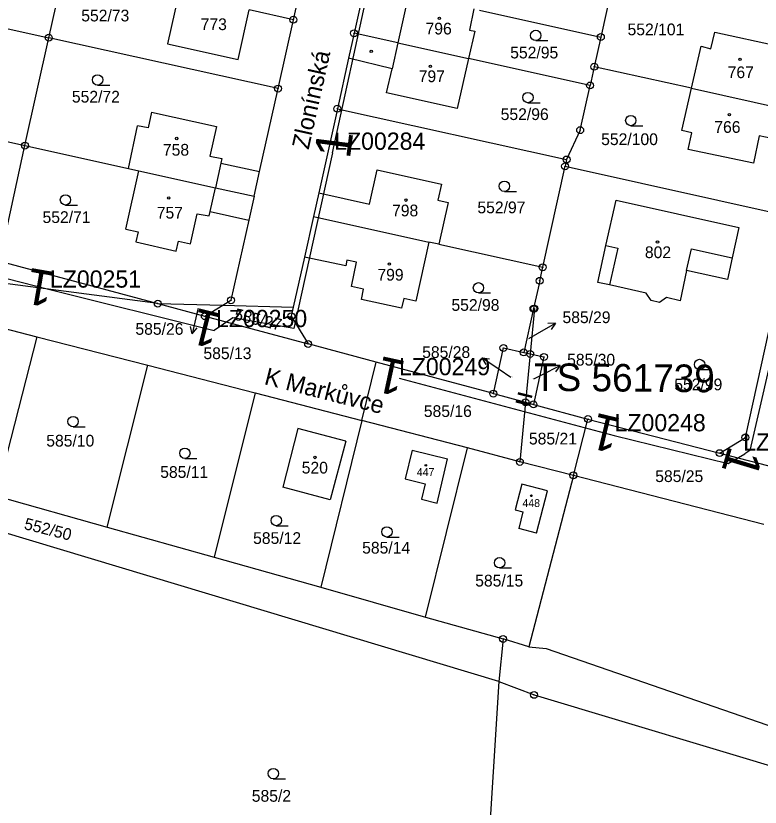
# Model space of a CAD drawing. Extents: x -738131 to -734179, y -1033447 to -1030078.
# Drawn here: x -735672.2 to -735564.5, y -1032166.9 to -1032052.3 of the extents above; entities that cross this region are included whole.
import ezdxf

# ---------------------------------------------------------------- set-up
doc = ezdxf.new("R2010")
doc.units = 0
for name, color, linetype in [('ftf_2010', 7, 'Continuous'), ('ftf_3010', 7, 'Continuous'), ('ftf_3010_ftf_3010_gtda_3015_gtda_3015_1', 7, 'Continuous'), ('ftf_3160', 7, 'Continuous'), ('ftf_3160_ftf_3160_gtda_3165_gtda_3165_1', 7, 'Continuous'), ('ftf_nu', 7, 'Continuous'), ('Vrstva 1', 7, 'Continuous'), ('Vrstva 2', 7, 'Continuous'), ('Vrstva 3', 7, 'Continuous'), ('Vrstva 4', 7, 'Continuous'), ('Vrstva 5', 7, 'Continuous'), ('Vrstva 7', 7, 'Continuous'), ('Vrstva 8', 7, 'Continuous')]:
    doc.layers.add(name, color=color, linetype=linetype)

msp = doc.modelspace()

# ---------------------------------------------------------------- linework, layer by layer
at = {"layer": 'ftf_2010'}
for points in [[(-735626.37, -1032072.12), (-735621.24, -1032048.4)], [(-735626.37, -1032072.12), (-735631.98, -1032097.59), (-735640.81, -1032096.03), (-735643.51, -1032097.87)], [(-735557.79, -1032079.84), (-735565.96, -1032115.27), (-735566.66, -1032115.75)], [(-735693.16, -1032085.29), (-735667.52, -1032091.88)], [(-735667.52, -1032091.88), (-735643.51, -1032097.87)], [(-735616.72, -1032104.78), (-735585.62, -1032113.06)], [(-735585.62, -1032113.06), (-735569.08, -1032117.11), (-735566.66, -1032115.75)]]:
    msp.add_lwpolyline(points, dxfattribs=at)
at = {"layer": 'Vrstva 1'}
for points in [[(-735667.46, -1032055.44), (-735665.25, -1032045.49)], [(-735632.05, -1032052.82), (-735630.49, -1032045.81)], [(-735700.64, -1032048.08), (-735667.46, -1032055.44)], [(-735621.7, -1032047.76), (-735623.26, -1032054.79)], [(-735585.97, -1032048.3), (-735587.53, -1032055.33)], [(-735648.66, -1032049.15), (-735650.26, -1032056.31)], [(-735640.02, -1032058.6), (-735638.43, -1032051.41)], [(-735632.05, -1032052.82), (-735638.43, -1032051.41)], [(-735605.94, -1032051.25), (-735606.54, -1032054.35)], [(-735605.12, -1032051.43), (-735587.53, -1032055.33)], [(-735634.27, -1032062.8), (-735632.05, -1032052.82)], [(-735605.79, -1032054.5), (-735606.67, -1032058.46)], [(-735606.54, -1032054.35), (-735605.79, -1032054.5)], [(-735670.92, -1032071.06), (-735667.46, -1032055.44)], [(-735634.27, -1032062.8), (-735667.46, -1032055.44)], [(-735623.26, -1032054.79), (-735624.06, -1032058.4)], [(-735616.92, -1032056.19), (-735623.26, -1032054.79)], [(-735587.53, -1032055.33), (-735588.48, -1032059.64)], [(-735571.61, -1032057.03), (-735571.01, -1032054.61)], [(-735571.01, -1032054.61), (-735561.72, -1032056.68)], [(-735650.26, -1032056.31), (-735640.02, -1032058.6)], [(-735616.92, -1032056.19), (-735606.67, -1032058.46)], [(-735574.41, -1032062.76), (-735573.02, -1032056.64)], [(-735573.02, -1032056.64), (-735571.61, -1032057.03)], [(-735624.06, -1032058.4), (-735625.68, -1032065.72)], [(-735617.76, -1032059.92), (-735624.06, -1032058.4)], [(-735606.67, -1032058.46), (-735608.32, -1032065.67)], [(-735589.08, -1032062.35), (-735606.67, -1032058.46)], [(-735618.54, -1032063.4), (-735617.76, -1032059.92)], [(-735588.48, -1032059.64), (-735589.08, -1032062.35)], [(-735574.41, -1032062.76), (-735588.48, -1032059.64)], [(-735590.52, -1032068.83), (-735589.08, -1032062.35)], [(-735636.94, -1032074.83), (-735634.27, -1032062.8)], [(-735608.32, -1032065.67), (-735618.54, -1032063.4)], [(-735575.81, -1032068.88), (-735574.41, -1032062.76)], [(-735574.41, -1032062.76), (-735556.27, -1032066.78)], [(-735625.68, -1032065.72), (-735628.38, -1032077.9)], [(-735625.68, -1032065.72), (-735592.49, -1032073.08)], [(-735652.58, -1032066.21), (-735653.08, -1032068.51)], [(-735652.58, -1032066.21), (-735643.16, -1032068.28)], [(-735685.9, -1032067.74), (-735670.92, -1032071.06)], [(-735655.94, -1032074.38), (-735654.6, -1032068.18)], [(-735653.08, -1032068.51), (-735654.6, -1032068.18)], [(-735643.16, -1032068.28), (-735644.15, -1032072.59)], [(-735590.52, -1032068.83), (-735592.49, -1032073.08)], [(-735574.33, -1032069.23), (-735575.81, -1032068.88)], [(-735574.89, -1032071.63), (-735574.33, -1032069.23)], [(-735564.58, -1032069.63), (-735565.44, -1032073.61)], [(-735562.77, -1032070.02), (-735564.58, -1032069.63)], [(-735674.62, -1032087.8), (-735670.92, -1032071.06)], [(-735670.92, -1032071.06), (-735655.94, -1032074.38)], [(-735565.44, -1032073.61), (-735574.89, -1032071.63)], [(-735644.15, -1032072.59), (-735642.39, -1032072.95)], [(-735642.39, -1032072.95), (-735642.55, -1032073.59)], [(-735642.55, -1032073.59), (-735636.94, -1032074.83)], [(-735595.95, -1032088.7), (-735592.7, -1032074.06)], [(-735592.49, -1032073.08), (-735592.7, -1032074.06)], [(-735592.7, -1032074.06), (-735559.52, -1032081.44)], [(-735656.29, -1032083.19), (-735654.44, -1032074.71)], [(-735655.94, -1032074.38), (-735654.44, -1032074.71)], [(-735654.44, -1032074.71), (-735643.33, -1032077.17)], [(-735637.74, -1032078.41), (-735636.94, -1032074.83)], [(-735621.04, -1032079.55), (-735619.92, -1032074.58)], [(-735619.92, -1032074.58), (-735610.6, -1032076.66)], [(-735643.33, -1032077.17), (-735637.74, -1032078.41)], [(-735610.6, -1032076.66), (-735611.11, -1032078.96)], [(-735637.74, -1032078.41), (-735638.51, -1032081.87)], [(-735628.38, -1032077.9), (-735629.14, -1032081.33)], [(-735628.38, -1032077.9), (-735621.04, -1032079.55)], [(-735611.11, -1032078.96), (-735609.64, -1032079.3)], [(-735609.64, -1032079.3), (-735610.97, -1032085.36)], [(-735586.79, -1032085.54), (-735585.32, -1032078.98)], [(-735585.32, -1032078.98), (-735567.53, -1032082.93)], [(-735646.93, -1032085.29), (-735645.97, -1032080.93)], [(-735645.97, -1032080.93), (-735644.23, -1032081.25)], [(-735644.23, -1032081.25), (-735644.08, -1032080.63)], [(-735644.08, -1032080.63), (-735638.51, -1032081.87)], [(-735638.51, -1032081.87), (-735641.09, -1032093.48)], [(-735629.14, -1032081.33), (-735630.45, -1032087.23)], [(-735629.14, -1032081.33), (-735612.43, -1032085.04)], [(-735656.29, -1032083.19), (-735654.53, -1032083.58)], [(-735567.53, -1032082.93), (-735568.52, -1032087.32)], [(-735654.53, -1032083.58), (-735654.85, -1032085.03)], [(-735654.85, -1032085.03), (-735649, -1032086.38)], [(-735649, -1032086.38), (-735648.69, -1032084.91)], [(-735648.69, -1032084.91), (-735646.93, -1032085.29)], [(-735612.43, -1032085.04), (-735614.32, -1032093.61)], [(-735610.97, -1032085.36), (-735612.43, -1032085.04)], [(-735610.97, -1032085.36), (-735595.95, -1032088.7)], [(-735587.98, -1032090.89), (-735586.79, -1032085.54)], [(-735651.68, -1032093.96), (-735699.65, -1032087.65)], [(-735674.62, -1032087.8), (-735651.68, -1032093.96)], [(-735630.45, -1032087.23), (-735632.06, -1032094.48)], [(-735624.45, -1032088.49), (-735630.45, -1032087.23)], [(-735624.29, -1032087.69), (-735624.45, -1032088.49)], [(-735622.93, -1032087.97), (-735624.29, -1032087.69)], [(-735568.52, -1032087.32), (-735569.21, -1032090.49)], [(-735623.65, -1032091.49), (-735622.93, -1032087.97)], [(-735596.38, -1032090.66), (-735595.95, -1032088.7)], [(-735575.1, -1032089.15), (-735576.05, -1032093.56)], [(-735569.21, -1032090.49), (-735575.1, -1032089.15)], [(-735596.38, -1032090.66), (-735597.28, -1032094.69)], [(-735586.28, -1032091.24), (-735587.98, -1032090.89)], [(-735580.94, -1032092.45), (-735586.28, -1032091.24)], [(-735621.87, -1032091.89), (-735623.65, -1032091.49)], [(-735622.2, -1032093.35), (-735621.87, -1032091.89)], [(-735642.28, -1032094.21), (-735641.09, -1032093.48)], [(-735616.39, -1032094.63), (-735622.2, -1032093.35)], [(-735616.06, -1032093.2), (-735616.39, -1032094.63)], [(-735614.32, -1032093.61), (-735616.06, -1032093.2)], [(-735580.25, -1032093.51), (-735580.94, -1032092.45)], [(-735579.02, -1032093.79), (-735580.25, -1032093.51)], [(-735578.04, -1032093.1), (-735579.02, -1032093.79)], [(-735576.05, -1032093.56), (-735578.04, -1032093.1)], [(-735685.6, -1032094.54), (-735669.19, -1032098.77)], [(-735651.68, -1032093.96), (-735644.87, -1032095.79)], [(-735651.68, -1032093.96), (-735642.28, -1032094.21)], [(-735644.87, -1032095.79), (-735642.28, -1032094.21)], [(-735642.28, -1032094.21), (-735632.06, -1032094.48)], [(-735632.06, -1032094.48), (-735632.35, -1032095.79)], [(-735597.28, -1032094.69), (-735598.69, -1032101.04)], [(-735597.14, -1032094.69), (-735597.76, -1032101.25)], [(-735597.28, -1032094.69), (-735597.14, -1032094.69)], [(-735644.87, -1032095.79), (-735629.91, -1032099.81)], [(-735632.35, -1032095.79), (-735629.91, -1032099.81)], [(-735566.6, -1032113.36), (-735563.2, -1032098.02)], [(-735669.19, -1032098.77), (-735675.12, -1032121.83)], [(-735669.19, -1032098.77), (-735653.13, -1032102.9)], [(-735620.07, -1032102.45), (-735629.91, -1032099.81)], [(-735603.08, -1032107.01), (-735601.63, -1032100.39)], [(-735601.63, -1032100.39), (-735598.69, -1032101.04)], [(-735598.69, -1032101.04), (-735597.76, -1032101.25)], [(-735597.76, -1032101.25), (-735598.43, -1032108.26)], [(-735597.76, -1032101.25), (-735595.77, -1032101.69)], [(-735622.15, -1032110.88), (-735620.07, -1032102.45)], [(-735603.08, -1032107.01), (-735620.07, -1032102.45)], [(-735595.77, -1032101.69), (-735597.28, -1032108.57)], [(-735659, -1032126.36), (-735653.13, -1032102.9)], [(-735653.13, -1032102.9), (-735637.59, -1032106.9)], [(-735637.59, -1032106.9), (-735643.51, -1032130.71)], [(-735637.59, -1032106.9), (-735622.15, -1032110.88)], [(-735603.08, -1032107.01), (-735598.43, -1032108.26)], [(-735598.43, -1032108.26), (-735599.25, -1032116.9)], [(-735598.43, -1032108.26), (-735597.28, -1032108.57)], [(-735597.28, -1032108.57), (-735589.39, -1032110.69)], [(-735591.5, -1032118.85), (-735589.39, -1032110.69)], [(-735589.39, -1032110.69), (-735570.32, -1032115.63)], [(-735622.15, -1032110.88), (-735628.07, -1032135.04)], [(-735606.83, -1032114.87), (-735622.15, -1032110.88)], [(-735631.41, -1032112.06), (-735633.57, -1032120.58)], [(-735624.44, -1032113.89), (-735631.41, -1032112.06)], [(-735624.44, -1032113.89), (-735626.7, -1032122.4)], [(-735570.32, -1032115.63), (-735566.6, -1032113.36)], [(-735614.85, -1032115.18), (-735615.85, -1032119.38)], [(-735614.85, -1032115.18), (-735609.71, -1032116.45)], [(-735612.94, -1032139.39), (-735606.83, -1032114.87)], [(-735599.25, -1032116.9), (-735606.83, -1032114.87)], [(-735611.24, -1032122.86), (-735609.71, -1032116.45)], [(-735570.32, -1032115.63), (-735561.9, -1032117.81)], [(-735591.5, -1032118.85), (-735599.25, -1032116.9)], [(-735615.85, -1032119.38), (-735612.97, -1032120.07)], [(-735591.5, -1032118.85), (-735597.93, -1032143.7)], [(-735563.91, -1032125.97), (-735591.5, -1032118.85)], [(-735626.7, -1032122.4), (-735633.57, -1032120.58)], [(-735612.97, -1032120.07), (-735613.51, -1032122.32)], [(-735598.98, -1032120.12), (-735599.94, -1032123.85)], [(-735595.23, -1032121.09), (-735598.98, -1032120.12)], [(-735596.82, -1032127.24), (-735595.23, -1032121.09)], [(-735675.12, -1032121.83), (-735659, -1032126.36)], [(-735613.51, -1032122.32), (-735611.24, -1032122.86)], [(-735599.94, -1032123.85), (-735598.8, -1032124.14)], [(-735598.8, -1032124.14), (-735599.42, -1032126.57)], [(-735659, -1032126.36), (-735643.51, -1032130.71)], [(-735596.82, -1032127.24), (-735599.42, -1032126.57)], [(-735602.28, -1032148.72), (-735674.28, -1032127.04)], [(-735643.51, -1032130.71), (-735628.07, -1032135.04)], [(-735628.07, -1032135.04), (-735612.94, -1032139.39)], [(-735612.94, -1032139.39), (-735601.69, -1032142.55)], [(-735601.69, -1032142.55), (-735602.28, -1032148.72)], [(-735597.93, -1032143.7), (-735601.69, -1032142.55)], [(-735597.93, -1032143.7), (-735595.43, -1032143.92)], [(-735595.43, -1032143.92), (-735537.79, -1032163.9)], [(-735602.28, -1032148.72), (-735605.61, -1032201.84)], [(-735602.28, -1032148.72), (-735597.2, -1032150.66)], [(-735597.2, -1032150.66), (-735558.62, -1032162.27)]]:
    msp.add_lwpolyline(points, dxfattribs=at)
at = {"layer": 'Vrstva 3'}
for p, q in [((-735596.95, -1032055.84), (-735595.2, -1032055.84)), ((-735660.39, -1032062.3), (-735658.64, -1032062.3)), ((-735598.08, -1032064.85), (-735596.33, -1032064.85)), ((-735583.19, -1032068.18), (-735581.44, -1032068.18)), ((-735601.5, -1032077.71), (-735599.75, -1032077.71)), ((-735665.05, -1032079.68), (-735663.3, -1032079.68)), ((-735605.25, -1032092.42), (-735603.5, -1032092.42)), ((-735573.23, -1032103.53), (-735571.48, -1032103.53)), ((-735663.95, -1032111.81), (-735662.2, -1032111.81)), ((-735647.76, -1032116.4), (-735646.01, -1032116.4)), ((-735634.53, -1032126.15), (-735632.78, -1032126.15)), ((-735618.5, -1032127.79), (-735616.75, -1032127.79)), ((-735602.19, -1032132.26), (-735600.44, -1032132.26)), ((-735634.95, -1032162.82), (-735633.2, -1032162.82))]:
    msp.add_line(p, q, dxfattribs=at)
for centre in [(-735596.95, -1032055.09), (-735660.39, -1032061.55), (-735598.08, -1032064.1), (-735583.19, -1032067.43), (-735601.5, -1032076.96), (-735665.05, -1032078.93), (-735605.25, -1032091.67), (-735573.23, -1032102.78), (-735663.95, -1032111.06), (-735647.76, -1032115.65), (-735634.53, -1032125.4), (-735618.5, -1032127.04), (-735602.19, -1032131.51), (-735634.95, -1032162.07)]:
    msp.add_circle(centre, 0.75, dxfattribs=at)
at = {"layer": 'Vrstva 4'}
for points in [[(-735615.36, -1032049.17), (-735616.92, -1032056.19)], [(-735616.92, -1032056.19), (-735617.76, -1032059.92)], [(-735642.55, -1032073.59), (-735643.33, -1032077.17)], [(-735644.08, -1032080.63), (-735643.33, -1032077.17)], [(-735586.79, -1032085.54), (-735585.07, -1032085.95)], [(-735585.07, -1032085.95), (-735586.28, -1032091.24)], [(-735575.1, -1032089.15), (-735574.38, -1032086.04)], [(-735574.38, -1032086.04), (-735568.52, -1032087.32)]]:
    msp.add_lwpolyline(points, dxfattribs=at)
at = {"layer": 'Vrstva 5'}
for centre, radius in [((-735610.9, -1032052.62), 0.175), ((-735620.78, -1032057.4), 0.175), ((-735567.36, -1032058.57), 0.175), ((-735612.21, -1032059.58), 0.175), ((-735568.92, -1032066.57), 0.175), ((-735648.93, -1032070.04), 0.175), ((-735650.09, -1032078.65), 0.175), ((-735615.75, -1032078.97), 0.175), ((-735579.32, -1032085.05), 0.175), ((-735618.14, -1032088.24), 0.175), ((-735628.92, -1032116.26), 0.175), ((-735612.87, -1032117.39), 0.117), ((-735597.59, -1032121.81), 0.117)]:
    msp.add_circle(centre, radius, dxfattribs=at)
at = {"layer": 'Vrstva 7'}
for p, q in [((-735646.01, -1032095.42), (-735646.69, -1032098.34)), ((-735596.69, -1032098.28), (-735594.08, -1032096.79)), ((-735594.08, -1032096.79), (-735595.2, -1032096.85)), ((-735594.08, -1032096.79), (-735594.7, -1032097.72)), ((-735646.69, -1032098.34), (-735646.95, -1032097.26)), ((-735646.69, -1032098.34), (-735645.98, -1032097.48)), ((-735602.26, -1032103.51), (-735604.75, -1032101.84)), ((-735604.75, -1032101.84), (-735603.65, -1032101.98)), ((-735604.75, -1032101.84), (-735604.2, -1032102.81)), ((-735596.09, -1032104.28), (-735593.41, -1032102.94)), ((-735593.41, -1032102.94), (-735594.52, -1032102.94)), ((-735593.41, -1032102.94), (-735594.08, -1032103.83))]:
    msp.add_line(p, q, dxfattribs=at)
for points in [[(-735645.83, -1032094.65), (-735646.01, -1032095.42)], [(-735597.95, -1032099), (-735596.69, -1032098.28)], [(-735600.55, -1032104.65), (-735602.26, -1032103.51)], [(-735597.23, -1032104.85), (-735596.09, -1032104.28)]]:
    msp.add_lwpolyline(points, dxfattribs=at)
at = {"layer": 'Vrstva 8'}
for centre, radius in [((-735632.05, -1032052.82), 0.5), ((-735632.05, -1032052.82), 0.0303), ((-735623.26, -1032054.79), 0.5), ((-735667.46, -1032055.44), 0.5), ((-735667.46, -1032055.44), 0.0303), ((-735623.26, -1032054.79), 0.0303), ((-735587.53, -1032055.33), 0.5), ((-735587.53, -1032055.33), 0.0303), ((-735588.48, -1032059.64), 0.5), ((-735588.48, -1032059.64), 0.0303), ((-735634.27, -1032062.8), 0.5), ((-735589.08, -1032062.35), 0.5), ((-735589.08, -1032062.35), 0.0303), ((-735634.27, -1032062.8), 0.0303), ((-735625.68, -1032065.72), 0.5), ((-735625.68, -1032065.72), 0.0303), ((-735590.52, -1032068.83), 0.5), ((-735590.52, -1032068.83), 0.0303), ((-735670.92, -1032071.06), 0.5), ((-735670.92, -1032071.06), 0.0303), ((-735592.49, -1032073.08), 0.5), ((-735592.7, -1032074.06), 0.5), ((-735592.7, -1032074.06), 0.0303), ((-735592.49, -1032073.08), 0.0303), ((-735595.95, -1032088.7), 0.5), ((-735595.95, -1032088.7), 0.0303), ((-735596.38, -1032090.66), 0.5), ((-735596.38, -1032090.66), 0.0303), ((-735651.68, -1032093.96), 0.5), ((-735641.09, -1032093.48), 0.5), ((-735641.09, -1032093.48), 0.0303), ((-735651.68, -1032093.96), 0.0303), ((-735597.28, -1032094.69), 0.5), ((-735597.14, -1032094.69), 0.5), ((-735597.28, -1032094.69), 0.0303), ((-735597.14, -1032094.69), 0.0303), ((-735644.87, -1032095.79), 0.5), ((-735644.87, -1032095.79), 0.0303), ((-735632.35, -1032095.79), 0.5), ((-735632.35, -1032095.79), 0.0303), ((-735629.91, -1032099.81), 0.5), ((-735629.91, -1032099.81), 0.0303), ((-735601.63, -1032100.39), 0.5), ((-735601.63, -1032100.39), 0.0303), ((-735598.69, -1032101.04), 0.5), ((-735598.69, -1032101.04), 0.0303), ((-735597.76, -1032101.25), 0.5), ((-735597.76, -1032101.25), 0.0303), ((-735595.77, -1032101.69), 0.5), ((-735595.77, -1032101.69), 0.0303), ((-735603.08, -1032107.01), 0.5), ((-735603.08, -1032107.01), 0.0303), ((-735598.43, -1032108.26), 0.5), ((-735598.43, -1032108.26), 0.0303), ((-735597.28, -1032108.57), 0.5), ((-735597.28, -1032108.57), 0.0303), ((-735589.39, -1032110.69), 0.5), ((-735589.39, -1032110.69), 0.0303), ((-735566.6, -1032113.36), 0.5), ((-735566.6, -1032113.36), 0.0303), ((-735570.32, -1032115.63), 0.5), ((-735599.25, -1032116.9), 0.5), ((-735570.32, -1032115.63), 0.0303), ((-735599.25, -1032116.9), 0.0303), ((-735591.5, -1032118.85), 0.5), ((-735591.5, -1032118.85), 0.0303), ((-735601.69, -1032142.55), 0.5), ((-735601.69, -1032142.55), 0.0303), ((-735597.2, -1032150.66), 0.5), ((-735597.2, -1032150.66), 0.5), ((-735597.2, -1032150.66), 0.0303), ((-735597.2, -1032150.66), 0.0303)]:
    msp.add_circle(centre, radius, dxfattribs=at)

# ---------------------------------------------------------------- texts
at = {"layer": 'ftf_3010'}
for rotation, p in [(82.7137, (-735623.87, -1032073.09)), (170.1087, (-735666.43, -1032089.43)), (166.0499, (-735642.26, -1032095.51)), (167.823, (-735615.54, -1032102.38)), (166.5453, (-735584.39, -1032110.68)), (253.2462, (-735568.97, -1032114.38))]:
    msp.add_text('1', height=5.2, rotation=rotation, dxfattribs=at).set_placement(p)
at = {"layer": 'ftf_3010_ftf_3010_gtda_3015_gtda_3015_1'}
for s, p in [('LZ00284', (-735626.14, -1032071.67)), ('LZ00251', (-735667.3, -1032091.65)), ('LZ00250', (-735643.25, -1032097.37)), ('LZ00249', (-735616.76, -1032104.34)), ('LZ00248', (-735585.54, -1032112.47)), ('LZ00247', (-735566.92, -1032115.27))]:
    msp.add_text(s, height=2.5, dxfattribs=at).set_placement(p)
at = {"layer": 'ftf_3160'}
msp.add_text('=', height=3.3, rotation=346.0269, dxfattribs=at).set_placement((-735600.28, -1032109.02))
at = {"layer": 'ftf_3160_ftf_3160_gtda_3165_gtda_3165_1'}
msp.add_text('TS 561739', height=4, rotation=359.5026, dxfattribs=at).set_placement((-735597.21, -1032106.6))
at = {"layer": 'ftf_nu'}
for s, rotation, p in [('Zlonínská', 77.387, (-735629.84, -1032071.73)), ('K Markůvce', 345.7013, (-735636.39, -1032105.62))]:
    msp.add_text(s, height=2.5, rotation=rotation, dxfattribs=at).set_placement(p)
at = {"layer": 'Vrstva 2'}
for s, height, p in [('552/73', 1.7, (-735662.76, -1032053.07)), ('773', 1.7, (-735645.47, -1032054.33)), ('796', 1.7, (-735612.91, -1032054.96)), ('552/101', 1.7, (-735583.66, -1032055.08)), ('552/95', 1.7, (-735600.65, -1032058.43)), ('797', 1.7, (-735613.9, -1032061.87)), ('767', 1.7, (-735569.16, -1032061.29)), ('552/72', 1.7, (-735664.12, -1032064.83)), ('552/96', 1.7, (-735602.03, -1032067.36)), ('766', 1.7, (-735571.1, -1032069.22)), ('552/100', 1.7, (-735587.48, -1032070.99)), ('758', 1.7, (-735650.94, -1032072.52)), ('798', 1.7, (-735617.76, -1032081.32)), ('552/97', 1.7, (-735605.4, -1032080.87)), ('552/71', 1.7, (-735668.37, -1032082.28)), ('757', 1.7, (-735651.83, -1032081.64)), ('802', 1.7, (-735581.15, -1032087.37)), ('799', 1.7, (-735619.88, -1032090.63)), ('552/98', 1.7, (-735609.16, -1032095.01)), ('585/26', 0.1, (-735646.06, -1032094.65)), ('585/29', 0.1, (-735598.18, -1032099)), ('585/13', 1.7, (-735645.07, -1032102.01)), ('585/28', 0.1, (-735600.78, -1032104.65)), ('585/30', 0.1, (-735597.46, -1032104.85)), ('552/99', 1.7, (-735576.89, -1032106.53)), ('585/16', 1.7, (-735613.16, -1032110.39)), ('585/10', 1.7, (-735667.83, -1032114.68)), ('585/21', 1.7, (-735597.94, -1032114.38)), ('585/11', 1.7, (-735651.33, -1032119.22)), ('520', 1.7, (-735630.84, -1032118.59)), ('447', 1.14, (-735614.17, -1032118.94)), ('585/25', 1.7, (-735579.65, -1032119.82)), ('448', 1.14, (-735598.88, -1032123.44)), ('585/12', 1.7, (-735637.88, -1032128.79)), ('585/14', 1.7, (-735622.09, -1032130.19)), ('585/15', 1.7, (-735605.72, -1032134.96)), ('585/2', 1.7, (-735638.07, -1032166.15))]:
    msp.add_text(s, height=height, dxfattribs=at).set_placement(p)
for s, rotation, p in [('585/27', 346.4595, (-735640.73, -1032096.27)), ('552/50', 345.7819, (-735671.15, -1032126.62))]:
    msp.add_text(s, height=1.7, rotation=rotation, dxfattribs=at).set_placement(p)
at = {"layer": 'Vrstva 7'}
for s, p in [('585/29', (-735593.08, -1032096.79)), ('585/26', (-735654.92, -1032098.48)), ('585/28', (-735613.4, -1032101.84)), ('585/30', (-735592.41, -1032102.94))]:
    msp.add_text(s, height=1.7, dxfattribs=at).set_placement(p)

doc.saveas('drawing.dxf')
